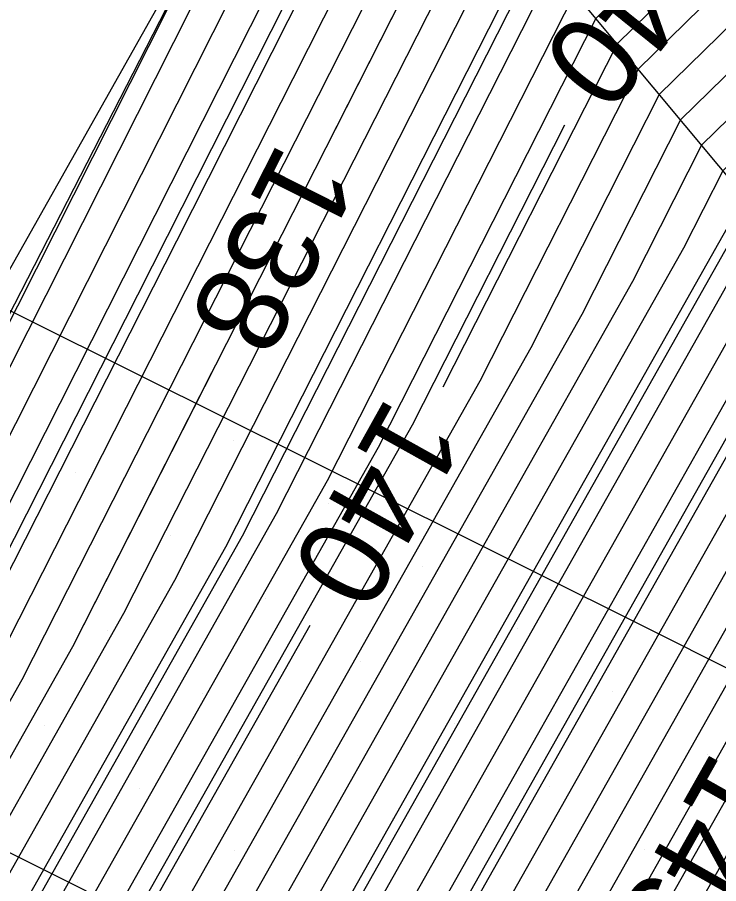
# Model space of a CAD drawing. Extents: x 2354170 to 2357230, y 866100 to 868290.
# Drawn here: x 2355800.25 to 2355815.66, y 867169.34 to 867188.38 of the extents above; entities that cross this region are included whole.
import ezdxf

# ---------------------------------------------------------------- set-up
doc = ezdxf.new("R2010")
doc.units = 0
for name, color, linetype in [('Default', 7, 'Continuous'), ('DTM Contours Major', 7, 'Continuous'), ('DTM Contours Major Text', 7, 'Continuous'), ('DTM Contours Minor', 7, 'Continuous'), ('Exist Structure Major Box Culvert or Tunnel Topo', 7, 'Continuous'), ('PH Exist DTM Breakline', 7, 'Continuous'), ('Scratch_Level_0', 7, 'Continuous'), ('Scratch_Level_4', 7, 'Continuous')]:
    doc.layers.add(name, color=color, linetype=linetype)

msp = doc.modelspace()

# ---------------------------------------------------------------- linework, layer by layer
at = {"layer": 'Default'}
for points in [[(2355890.853, 867228.96), (2355889.84, 867228.439), (2355879.261, 867218.835), (2355878.875, 867218.843), (2355878.695, 867218.853), (2355871.273, 867219.787), (2355865.205, 867218.785), (2355861.905, 867218.808), (2355855.995, 867217.708), (2355851.727, 867217.463), (2355847.749, 867216.3), (2355842.368, 867215.322), (2355839.705, 867214.671), (2355836.673, 867213.191), (2355834.32, 867212.065), (2355829.823, 867208.993), (2355824.712, 867205.793), (2355820.598, 867203.595), (2355811.149, 867192.665), (2355810.172, 867191.708), (2355807.232, 867185.916)], [(2355889.202, 867221.359), (2355883.961, 867216.601), (2355879.001, 867216.7), (2355876.695, 867216.824), (2355870.976, 867217.544), (2355866.301, 867216.771), (2355861.467, 867216.806), (2355856.902, 867215.956), (2355851.298, 867215.634), (2355848.297, 867214.757), (2355841.564, 867213.533), (2355839.798, 867213.102), (2355837.787, 867212.121), (2355836.227, 867211.373), (2355833.245, 867209.336), (2355825.247, 867204.33), (2355822.248, 867202.727), (2355815.359, 867194.758), (2355811.102, 867190.592), (2355803.699, 867176.008), (2355798.513, 867166.821)], [(2355839.426, 867219.379), (2355833.328, 867216.404), (2355828.598, 867214.139), (2355825.548, 867212.055), (2355820.593, 867209.403), (2355817.746, 867207.319), (2355815.648, 867206.198), (2355813.675, 867203.916), (2355807.68, 867195.759), (2355796.064, 867172.76)], [(2355839.473, 867218.595), (2355833.886, 867215.868), (2355829.552, 867213.793), (2355824.822, 867210.562), (2355821.882, 867208.988), (2355820.193, 867207.752), (2355816.473, 867205.764), (2355812.975, 867201.719), (2355808.09, 867195.071), (2355798.624, 867176.328)], [(2355851.941, 867218.377), (2355847.475, 867217.071), (2355842.771, 867216.216), (2355839.659, 867215.456), (2355836.115, 867213.727), (2355833.366, 867212.41), (2355828.112, 867208.821), (2355824.444, 867206.525), (2355819.773, 867204.029), (2355810.177, 867192.928), (2355809.729, 867192.319), (2355808.861, 867190.601), (2355800.343, 867173.818), (2355796.902, 867167.723)], [(2355839.519, 867217.81), (2355834.443, 867215.333), (2355830.505, 867213.447), (2355824.096, 867209.069), (2355823.171, 867208.574), (2355822.64, 867208.185), (2355817.298, 867205.33), (2355812.276, 867199.521), (2355808.5, 867194.383), (2355801.183, 867179.896), (2355796.986, 867171.627)], [(2355861.686, 867217.807), (2355856.449, 867216.832), (2355851.512, 867216.549), (2355848.023, 867215.528), (2355841.966, 867214.427), (2355839.752, 867213.886), (2355837.23, 867212.656), (2355835.274, 867211.719), (2355831.534, 867209.165), (2355824.979, 867205.062), (2355821.423, 867203.161), (2355813.254, 867193.712), (2355810.637, 867191.15), (2355802.581, 867175.278), (2355797.976, 867167.122)], [(2355847.201, 867217.842), (2355843.173, 867217.11), (2355839.612, 867216.24), (2355835.558, 867214.262), (2355832.413, 867212.756), (2355826.4, 867208.649), (2355824.176, 867207.256), (2355818.948, 867204.463), (2355810.877, 867195.126), (2355809.319, 867193.007), (2355806.302, 867187.032), (2355799.224, 867173.088)], [(2355900.516, 867217.349), (2355888.804, 867214.308), (2355888.58, 867214.362), (2355888.553, 867214.369), (2355879.127, 867214.557), (2355874.695, 867214.795), (2355870.68, 867215.3), (2355867.398, 867214.758), (2355861.03, 867214.804), (2355857.81, 867214.205), (2355850.87, 867213.806), (2355848.845, 867213.214), (2355840.76, 867211.744), (2355839.891, 867211.532), (2355838.902, 867211.05), (2355838.135, 867210.682), (2355836.668, 867209.68), (2355825.783, 867202.867), (2355823.898, 867201.86), (2355819.568, 867196.851), (2355812.032, 867189.476), (2355805.937, 867177.468), (2355799.587, 867166.22)], [(2355865.314, 867215.776), (2355861.249, 867215.805), (2355857.356, 867215.08), (2355851.084, 867214.72), (2355848.571, 867213.985), (2355841.162, 867212.639), (2355839.845, 867212.317), (2355838.345, 867211.585), (2355837.181, 867211.028), (2355834.957, 867209.508), (2355825.515, 867203.599), (2355823.073, 867202.294), (2355817.463, 867195.804), (2355811.567, 867190.034), (2355804.818, 867176.738), (2355799.05, 867166.52), (2355794.567, 867156.306)], [(2355904.86, 867213.863), (2355900.699, 867213.016), (2355895.115, 867211.566), (2355888.703, 867213.105), (2355887.921, 867213.312), (2355879.19, 867213.486), (2355873.695, 867213.781), (2355870.532, 867214.179), (2355867.946, 867213.752), (2355860.811, 867213.803), (2355858.264, 867213.329), (2355850.656, 867212.892), (2355849.119, 867212.443), (2355840.358, 867210.85), (2355839.938, 867210.748), (2355839.459, 867210.514), (2355839.088, 867210.337), (2355838.379, 867209.852), (2355826.051, 867202.136), (2355824.723, 867201.426), (2355821.673, 867197.897), (2355812.497, 867188.918), (2355807.056, 867178.198), (2355800.124, 867165.919)], [(2355909.953, 867213.315), (2355901.174, 867208.946), (2355900.861, 867208.951), (2355900.765, 867208.982), (2355888.826, 867211.849), (2355887.29, 867212.254), (2355879.253, 867212.414), (2355872.696, 867212.766), (2355870.384, 867213.057), (2355868.494, 867212.745), (2355860.592, 867212.802), (2355858.717, 867212.453), (2355850.442, 867211.978), (2355849.392, 867211.671), (2355840.27, 867210.013), (2355839.981, 867209.957), (2355839.395, 867209.588), (2355826.319, 867201.404), (2355825.548, 867200.992), (2355823.777, 867198.944), (2355812.962, 867188.359), (2355808.175, 867178.928), (2355800.661, 867165.619), (2355788.116, 867137.035)], [(2355896.716, 867208.727), (2355888.948, 867210.592), (2355886.659, 867211.196), (2355879.316, 867211.343), (2355871.696, 867211.752), (2355870.235, 867211.936), (2355869.042, 867211.738), (2355860.373, 867211.801), (2355859.171, 867211.577), (2355850.228, 867211.064), (2355849.666, 867210.9), (2355844.787, 867210.013), (2355839.981, 867209.088), (2355830.213, 867202.942), (2355826.587, 867200.673), (2355826.373, 867200.558), (2355825.882, 867199.99), (2355813.427, 867187.801), (2355809.598, 867180.257)], [(2355908.104, 867206.23), (2355900.74, 867206.348), (2355898.475, 867207.078), (2355889.071, 867209.336), (2355886.027, 867210.139), (2355879.379, 867210.271), (2355870.696, 867210.737), (2355870.087, 867210.814), (2355869.59, 867210.732), (2355860.154, 867210.8), (2355859.625, 867210.702), (2355850.013, 867210.15), (2355849.94, 867210.128), (2355849.305, 867210.013), (2355839.981, 867208.219), (2355827.504, 867200.369), (2355826.87, 867200.005), (2355825.618, 867198.719), (2355813.892, 867187.243), (2355810.413, 867180.388), (2355801.735, 867165.017), (2355789.965, 867138.2)], [(2355909.526, 867204.905), (2355900.68, 867205.047), (2355897.33, 867206.125), (2355889.194, 867208.079), (2355885.396, 867209.081), (2355879.442, 867209.2), (2355870.304, 867209.69), (2355869.982, 867209.72), (2355869.723, 867209.754), (2355859.981, 867209.819), (2355859.794, 867209.826), (2355849.981, 867209.307), (2355849.066, 867209.098), (2355839.981, 867207.349), (2355828.826, 867200.331), (2355827.162, 867199.378), (2355823.88, 867196.004), (2355814.357, 867186.685), (2355811.532, 867181.118), (2355802.272, 867164.717), (2355790.89, 867138.782)], [(2355851.992, 867208.583), (2355849.981, 867208.477), (2355847.989, 867208.021), (2355839.981, 867206.48), (2355830.148, 867200.293), (2355827.454, 867198.75), (2355822.141, 867193.289), (2355814.822, 867186.127), (2355812.651, 867181.848), (2355802.809, 867164.416), (2355791.814, 867139.365), (2355790.471, 867136.647)], [(2355907.873, 867202.327), (2355900.559, 867202.444), (2355895.041, 867204.221), (2355889.439, 867205.566), (2355884.133, 867206.966), (2355879.568, 867207.057), (2355872.562, 867207.433), (2355869.982, 867207.671), (2355867.914, 867207.946), (2355859.981, 867207.998), (2355858.041, 867208.072), (2355849.981, 867207.646), (2355846.912, 867206.944), (2355839.981, 867205.61), (2355831.47, 867200.256), (2355827.746, 867198.123), (2355820.403, 867190.575), (2355815.287, 867185.569), (2355813.77, 867182.578), (2355803.347, 867164.116), (2355792.739, 867139.947)], [(2355907.047, 867201.038), (2355900.498, 867201.143), (2355893.896, 867203.269), (2355889.562, 867204.31), (2355883.501, 867205.908), (2355879.631, 867205.986), (2355873.69, 867206.304), (2355869.982, 867206.646), (2355867.01, 867207.042), (2355859.981, 867207.088), (2355857.164, 867207.196), (2355849.981, 867206.816), (2355845.836, 867205.868), (2355839.981, 867204.741), (2355832.792, 867200.218), (2355828.039, 867197.496), (2355818.664, 867187.86), (2355815.753, 867185.01), (2355814.889, 867183.308), (2355803.884, 867163.815), (2355793.663, 867140.529)], [(2355905.395, 867198.459), (2355900.378, 867198.54), (2355891.607, 867201.364), (2355889.808, 867201.796), (2355882.239, 867203.793), (2355879.757, 867203.843), (2355875.947, 867204.047), (2355869.982, 867204.597), (2355865.202, 867205.233), (2355859.981, 867205.268), (2355855.41, 867205.442), (2355849.981, 867205.155), (2355843.683, 867203.714), (2355839.981, 867203.002), (2355835.436, 867200.142), (2355828.623, 867196.241), (2355817.168, 867184.466), (2355816.662, 867184.009), (2355816.413, 867183.504), (2355804.958, 867163.214), (2355795.512, 867141.694)], [(2355904.569, 867197.17), (2355900.317, 867197.238), (2355890.462, 867200.412), (2355889.93, 867200.54), (2355881.607, 867202.736), (2355879.819, 867202.771), (2355877.076, 867202.919), (2355869.982, 867203.572), (2355864.298, 867204.329), (2355859.981, 867204.358), (2355854.534, 867204.565), (2355849.981, 867204.325), (2355842.606, 867202.638), (2355839.981, 867202.132), (2355836.758, 867200.105), (2355828.915, 867195.614), (2355818.348, 867184.751), (2355817.097, 867183.619), (2355816.48, 867182.371), (2355805.495, 867162.913), (2355796.437, 867142.276)], [(2355903.743, 867195.881), (2355900.257, 867195.937), (2355891.113, 867198.882), (2355889.982, 867199.203), (2355887.288, 867200.013), (2355880.976, 867201.678), (2355879.882, 867201.7), (2355878.205, 867201.79), (2355869.982, 867202.547), (2355863.393, 867203.425), (2355859.981, 867203.447), (2355853.657, 867203.689), (2355849.981, 867203.494), (2355841.529, 867201.561), (2355839.981, 867201.263), (2355838.08, 867200.067), (2355829.207, 867194.986), (2355819.527, 867185.036), (2355817.532, 867183.23), (2355816.547, 867181.238), (2355806.032, 867162.613), (2355797.361, 867142.858)], [(2355839.13, 867203.336), (2355834.114, 867200.18), (2355828.331, 867196.868), (2355816.926, 867185.145), (2355816.218, 867184.452), (2355816.008, 867184.038), (2355804.421, 867163.515), (2355794.588, 867141.111), (2355791.508, 867134.878), (2355787.389, 867126.403), (2355786.193, 867123.64), (2355786.09, 867121.464)], [(2355902.09, 867193.303), (2355900.136, 867193.334), (2355895.009, 867194.985), (2355889.982, 867196.415), (2355880.83, 867199.165), (2355879.982, 867199.465), (2355875.248, 867200.013), (2355869.982, 867200.498), (2355861.585, 867201.616), (2355859.981, 867201.627), (2355851.904, 867201.935), (2355849.981, 867201.834), (2355842.022, 867200.013), (2355840.397, 867199.597), (2355839.531, 867199.308), (2355829.792, 867193.731), (2355821.887, 867185.606), (2355818.401, 867182.452), (2355816.681, 867178.972), (2355807.106, 867162.012), (2355799.211, 867144.023)], [(2355907.606, 867190.013), (2355901.264, 867192.014), (2355900.076, 867192.033), (2355896.958, 867193.037), (2355889.982, 867195.02), (2355882.823, 867197.171), (2355879.982, 867198.176), (2355870.749, 867199.245), (2355869.982, 867199.447), (2355865.93, 867200.013), (2355860.681, 867200.712), (2355859.981, 867200.717), (2355851.027, 867201.059), (2355849.981, 867201.003), (2355845.652, 867200.013), (2355841.137, 867198.857), (2355838.729, 867198.055), (2355830.084, 867193.104), (2355823.067, 867185.891), (2355818.836, 867182.062), (2355816.748, 867177.839), (2355807.643, 867161.711), (2355800.135, 867144.605)], [(2355909.982, 867185.953), (2355901.079, 867188.916), (2355899.982, 867189.319), (2355897.786, 867190.013), (2355889.982, 867192.232), (2355886.81, 867193.185), (2355879.982, 867195.599), (2355873.664, 867196.33), (2355869.982, 867197.299), (2355861.513, 867198.482), (2355859.981, 867198.787), (2355850.823, 867199.171), (2355849.981, 867199.263), (2355842.617, 867197.377), (2355837.127, 867195.548), (2355830.668, 867191.849), (2355825.426, 867186.461), (2355819.705, 867181.284), (2355816.882, 867175.573), (2355808.717, 867161.11), (2355801.984, 867145.769), (2355795.687, 867133.026)], [(2355796.209, 867132.794), (2355802.909, 867146.352), (2355809.254, 867160.809), (2355816.95, 867174.44), (2355820.14, 867180.895), (2355826.606, 867186.746), (2355830.961, 867191.222), (2355836.326, 867194.294), (2355843.356, 867196.638), (2355849.981, 867198.333), (2355851.867, 867198.128), (2355859.981, 867197.788), (2355862.761, 867197.233), (2355869.982, 867196.225), (2355875.121, 867194.873), (2355879.982, 867194.31), (2355888.803, 867191.191), (2355889.982, 867190.837), (2355892.882, 867190.013), (2355899.982, 867187.77), (2355903.529, 867186.465)], [(2355813.257, 867166.648), (2355817.017, 867173.307), (2355820.575, 867180.505), (2355827.786, 867187.031), (2355831.253, 867190.595), (2355835.524, 867193.04), (2355844.096, 867195.898), (2355849.981, 867197.404), (2355852.91, 867197.085), (2355859.981, 867196.788), (2355864.009, 867195.985), (2355869.982, 867195.151), (2355876.579, 867193.416), (2355879.982, 867193.022), (2355888.492, 867190.013), (2355889.569, 867189.6), (2355889.982, 867189.437), (2355890.907, 867189.087), (2355898.127, 867186.806)], [(2355797.254, 867132.331), (2355804.758, 867147.516), (2355810.328, 867160.208), (2355817.084, 867172.174), (2355821.01, 867180.116), (2355828.965, 867187.316), (2355831.545, 867189.967), (2355834.723, 867191.787), (2355844.836, 867195.158), (2355849.981, 867196.475), (2355853.953, 867196.041), (2355859.981, 867195.789), (2355865.258, 867194.736), (2355869.982, 867194.077), (2355878.036, 867191.958), (2355879.982, 867191.733), (2355884.847, 867190.013), (2355888.559, 867188.59), (2355889.982, 867188.028), (2355893.172, 867186.822), (2355899.982, 867184.671), (2355908.43, 867181.565)], [(2355829.943, 867192.031), (2355824.246, 867186.176), (2355819.271, 867181.673), (2355816.815, 867176.706), (2355808.18, 867161.41), (2355801.06, 867145.187), (2355795.164, 867133.257), (2355791.027, 867124.744), (2355790.493, 867124.27), (2355790.299, 867122.067), (2355789.732, 867111.148), (2355791.434, 867106.869), (2355792.192, 867103.904)], [(2355806.885, 867189.686), (2355803.742, 867183.464), (2355798.105, 867172.358), (2355795.828, 867168.324), (2355791.74, 867159.01), (2355782.533, 867140.748), (2355782.216, 867139.426), (2355781.025, 867137.757), (2355777.743, 867125.852), (2355777.141, 867124.36), (2355776.695, 867123.33), (2355773.972, 867114.296), (2355774.008, 867108.754), (2355774.452, 867106.396), (2355774.058, 867100.55), (2355774.719, 867097.019)], [(2355817.908, 867182.723), (2355816.614, 867180.105), (2355806.569, 867162.312), (2355798.286, 867143.44), (2355793.597, 867133.952), (2355788.767, 867124.014), (2355788.562, 867123.832), (2355788.488, 867122.985), (2355787.838, 867110.493), (2355788.27, 867109.408), (2355790.671, 867100.012), (2355791.59, 867098.403), (2355795.188, 867091.199)], [(2355804.516, 867180.566), (2355801.462, 867174.548), (2355797.439, 867167.422), (2355790.218, 867150.969), (2355784.322, 867139.275), (2355784.119, 867138.428), (2355783.356, 867137.36), (2355780.814, 867128.137), (2355779.084, 867124.139), (2355779.001, 867122.378), (2355777.682, 867112.557), (2355777.058, 867110.488), (2355777.064, 867109.576), (2355777.137, 867109.187), (2355776.549, 867100.466), (2355777.47, 867095.544), (2355779.204, 867091.771), (2355781.414, 867087.712), (2355781.515, 867087.501)], [(2355806.674, 867175.018), (2355801.198, 867165.318), (2355789.041, 867137.618), (2355788.373, 867136.268), (2355787.481, 867134.432), (2355782.912, 867123.87), (2355782.59, 867117.075), (2355781.635, 867109.959), (2355782.73, 867105.738), (2355782.361, 867100.269), (2355782.883, 867097.477), (2355786.018, 867090.659), (2355786.831, 867089.166), (2355787.487, 867087.794), (2355790.961, 867082.701)]]:
    msp.add_lwpolyline(points, dxfattribs=at)
at = {"layer": 'DTM Contours Major'}
msp.add_lwpolyline([(2355812.271, 867186.014), (2355808.921, 867179.415), (2355801.019, 867165.418), (2355788.732, 867137.424), (2355788.199, 867136.345), (2355787.487, 867134.878), (2355782.73, 867123.883), (2355782.419, 867117.327), (2355781.428, 867109.948), (2355782.467, 867105.946), (2355782.084, 867100.279), (2355782.626, 867097.385), (2355784.452, 867093.412)], dxfattribs=at)
at = {"layer": 'DTM Contours Minor'}
for points in [[(2355851.727, 867217.463), (2355847.749, 867216.3), (2355842.368, 867215.322), (2355839.705, 867214.671), (2355836.673, 867213.191), (2355834.32, 867212.065), (2355829.823, 867208.993), (2355824.712, 867205.793), (2355820.598, 867203.595), (2355811.149, 867192.665), (2355810.172, 867191.708), (2355801.462, 867174.548), (2355797.439, 867167.422), (2355794.598, 867160.95)], [(2355911.313, 867203.131), (2355909.928, 867203.228), (2355908.7, 867203.616), (2355900.619, 867203.745), (2355896.186, 867205.173), (2355889.317, 867206.823), (2355884.764, 867208.024), (2355879.505, 867208.129), (2355871.433, 867208.562), (2355869.982, 867208.695), (2355868.819, 867208.85), (2355859.981, 867208.908), (2355858.917, 867208.949), (2355849.981, 867208.477), (2355847.989, 867208.021), (2355839.981, 867206.48), (2355830.148, 867200.293), (2355827.454, 867198.75), (2355822.141, 867193.289), (2355814.822, 867186.127), (2355812.651, 867181.848), (2355802.809, 867164.416), (2355791.814, 867139.365)], [(2355905.946, 867199.319), (2355900.418, 867199.407), (2355892.37, 867201.999), (2355889.726, 867202.634), (2355882.66, 867204.498), (2355879.715, 867204.557), (2355875.195, 867204.8), (2355869.982, 867205.28), (2355865.805, 867205.836), (2355859.981, 867205.874), (2355855.995, 867206.027), (2355849.981, 867205.709), (2355844.4, 867204.432), (2355839.981, 867203.582), (2355834.555, 867200.168), (2355828.428, 867196.659), (2355816.381, 867184.276), (2355816.372, 867184.268), (2355816.368, 867184.259), (2355804.6, 867163.414), (2355795.422, 867142.505)], [(2355903.192, 867195.022), (2355900.217, 867195.069), (2355892.412, 867197.583), (2355889.982, 867198.274), (2355884.194, 867200.013), (2355880.555, 867200.973), (2355879.924, 867200.986), (2355878.957, 867201.038), (2355869.982, 867201.864), (2355862.791, 867202.822), (2355859.981, 867202.841), (2355853.073, 867203.104), (2355849.981, 867202.941), (2355840.811, 867200.843), (2355839.981, 867200.683), (2355838.962, 867200.042), (2355829.402, 867194.568), (2355820.314, 867185.226), (2355817.821, 867182.971), (2355816.592, 867180.483), (2355806.39, 867162.412), (2355797.978, 867143.246)], [(2355858.127, 867199.864), (2355854.577, 867200.013), (2355850.15, 867200.182), (2355849.981, 867200.173), (2355849.282, 867200.013), (2355841.877, 867198.117), (2355837.928, 867196.801), (2355830.376, 867192.477), (2355824.246, 867186.176), (2355819.271, 867181.673), (2355816.815, 867176.706), (2355808.18, 867161.41), (2355801.06, 867145.187), (2355795.164, 867133.257)], [(2355821.717, 867200.262), (2355818.165, 867196.153), (2355811.722, 867189.848), (2355805.191, 867176.981), (2355799.229, 867166.42)], [(2355808.747, 867193.873), (2355802.889, 867182.275), (2355797.732, 867172.114)], [(2355776.191, 867139.194), (2355777.931, 867142.357), (2355778.789, 867143.807), (2355779.479, 867145.398), (2355780.266, 867147.011), (2355791.662, 867167.537), (2355792.065, 867168.366), (2355792.476, 867169.231), (2355792.93, 867170.142), (2355793.405, 867171.02), (2355793.851, 867171.808), (2355805.599, 867192.638), (2355797.773, 867177.142)]]:
    msp.add_lwpolyline(points, dxfattribs=at)
at = {"layer": 'Exist Structure Major Box Culvert or Tunnel Topo'}
msp.add_lwpolyline([(2355727.786, 867217.987), (2355733.156, 867215.311), (2355738.527, 867212.636), (2355743.898, 867209.962), (2355749.269, 867207.288), (2355754.639, 867204.612), (2355760.009, 867201.936), (2355765.379, 867199.259), (2355770.748, 867196.58), (2355776.116, 867193.899), (2355781.483, 867191.218), (2355786.851, 867188.538), (2355792.22, 867185.859), (2355797.588, 867183.179), (2355802.957, 867180.502), (2355808.328, 867177.827), (2355813.699, 867175.153), (2355819.062, 867172.464), (2355824.401, 867169.727), (2355829.729, 867166.969), (2355834.221, 867164.641)], dxfattribs=at)
at = {"layer": 'PH Exist DTM Breakline'}
for points in [[(2355831.416, 867218.241), (2355826.866, 867214.766), (2355819.66, 867209.703), (2355814.58, 867206.759), (2355807.423, 867196.191), (2355777.725, 867138.32), (2355772.697, 867125.289), (2355770.777, 867118.239), (2355768.861, 867107.369), (2355768.994, 867100.721), (2355770.764, 867093.15), (2355775.146, 867086.03), (2355779.107, 867080.342), (2355796.5, 867062.628), (2355807.459, 867054.221), (2355818.108, 867047.383)], [(2355827.395, 867174.399), (2355816.367, 867184.273), (2355809.895, 867192.041), (2355807.423, 867196.191)]]:
    msp.add_lwpolyline(points, dxfattribs=at)
at = {"layer": 'Scratch_Level_0'}
for p, q in [((2355804.991, 867179.078), (2355804.991, 867179.078)), ((2355801.526, 867178.372), (2355801.526, 867178.372)), ((2355807.076, 867177.698), (2355807.076, 867177.698)), ((2355803.611, 867176.993), (2355803.611, 867176.993)), ((2355809.161, 867176.319), (2355809.161, 867176.319)), ((2355805.696, 867175.613), (2355805.696, 867175.613)), ((2355802.232, 867174.908), (2355802.232, 867174.908)), ((2355811.246, 867174.94), (2355811.246, 867174.94)), ((2355807.781, 867174.234), (2355807.781, 867174.234)), ((2355804.317, 867173.528), (2355804.317, 867173.528)), ((2355813.331, 867173.56), (2355813.331, 867173.56)), ((2355800.852, 867172.823), (2355800.852, 867172.823)), ((2355809.866, 867172.855), (2355809.866, 867172.855)), ((2355815.415, 867172.181), (2355815.415, 867172.181)), ((2355806.402, 867172.149), (2355806.402, 867172.149)), ((2355802.937, 867171.444), (2355802.937, 867171.444)), ((2355811.951, 867171.475), (2355811.951, 867171.475)), ((2355808.487, 867170.77), (2355808.487, 867170.77)), ((2355805.022, 867170.064), (2355805.022, 867170.064)), ((2355814.036, 867170.096), (2355814.036, 867170.096)), ((2355801.558, 867169.359), (2355801.558, 867169.359)), ((2355810.572, 867169.39), (2355810.572, 867169.39))]:
    msp.add_line(p, q, dxfattribs=at)
at = {"layer": 'Scratch_Level_4'}
msp.add_lwpolyline([(2355798.395, 867170.872), (2355800.629, 867169.751), (2355802.864, 867168.63), (2355805.097, 867167.507), (2355807.331, 867166.384), (2355809.563, 867165.259), (2355811.795, 867164.133), (2355814.027, 867163.006), (2355816.257, 867161.878), (2355818.488, 867160.749), (2355820.717, 867159.618), (2355822.947, 867158.487), (2355825.175, 867157.354), (2355827.403, 867156.22), (2355829.328, 867155.24)], dxfattribs=at)

# ---------------------------------------------------------------- texts
at = {"layer": 'Default'}
for s, rotation, p in [('138', 243.0891, (2355805.998, 867185.695)), ('140', 240.8366, (2355808.385, 867180.105))]:
    msp.add_text(s, height=2, rotation=rotation, dxfattribs=at).set_placement(p)
at = {"layer": 'DTM Contours Major Text'}
for s, rotation, p in [('140', 231.2594, (2355814.479, 867190.939)), ('145', 240.5527, (2355815.55, 867172.327))]:
    msp.add_text(s, height=2, rotation=rotation, dxfattribs=at).set_placement(p)

doc.saveas('drawing.dxf')
